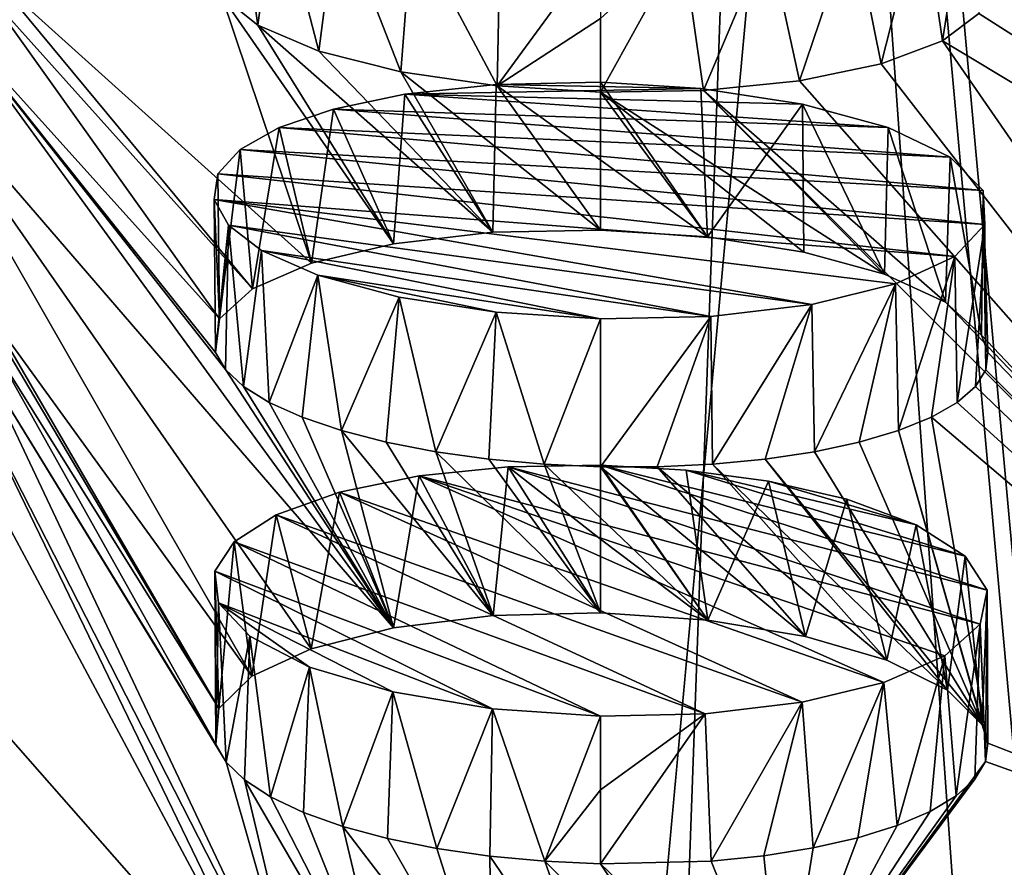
# Model space of a CAD drawing. Header units: millimetres. Extents: x -24 to 24, y 0 to 188.
# Tile 392 of 460: x 0.586 to 1.221, y 162.045 to 162.592. Entities that reach past the tile are written whole.
import ezdxf

# ---------------------------------------------------------------- set-up
doc = ezdxf.new("R2010")
doc.units = ezdxf.units.MM
doc.header["$LTSCALE"] = 58.620611
for name, color, linetype in [('169', 7, 'CONTINUOUS'), ('447', 7, 'CONTINUOUS'), ('463', 7, 'CONTINUOUS'), ('464', 7, 'CONTINUOUS'), ('492', 7, 'CONTINUOUS'), ('493', 7, 'CONTINUOUS'), ('494', 7, 'CONTINUOUS'), ('495', 7, 'CONTINUOUS'), ('496', 7, 'CONTINUOUS'), ('497', 7, 'CONTINUOUS'), ('75', 7, 'CONTINUOUS')]:
    doc.layers.add(name, color=color, linetype=linetype)

msp = doc.modelspace()

# ---------------------------------------------------------------- linework, layer by layer
at = {"layer": '169', "color": 7, "linetype": 'CONTINUOUS'}
for points in [[(0, 147.64197, 255.53095), (2.21484, 147.61118, 255.43329), (0, 178.70804, 246.0331), (0, 147.64197, 255.53095)], [(0, 178.70804, 246.0331), (2.21484, 147.61118, 255.43329), (2.23412, 178.67503, 245.93552), (0, 178.70804, 246.0331)]]:
    msp.add_3dface(points, dxfattribs=at)
at = {"layer": '447', "color": 7, "linetype": 'CONTINUOUS'}
for points in [[(1.16889, 162.65222, 186.64262), (1.30412, 162.70243, 186.82764), (2.56263, 162.09675, 185.1017), (1.16889, 162.65222, 186.64262)], [(1.1977, 162.63456, 186.58608), (1.16889, 162.65222, 186.64262), (2.09695, 162.02793, 184.82116), (1.1977, 162.63456, 186.58608)], [(2.09695, 162.02793, 184.82116), (1.16889, 162.65222, 186.64262), (2.56263, 162.09675, 185.1017), (2.09695, 162.02793, 184.82116)], [(1.21013, 162.61526, 186.52278), (1.1977, 162.63456, 186.58608), (2.09695, 162.02793, 184.82116), (1.21013, 162.61526, 186.52278)], [(0.56458, 162.60928, 186.45497), (0.56961, 162.61885, 186.48699), (0.73577, 162.41833, 185.84776), (0.56458, 162.60928, 186.45497)], [(0.56961, 162.61885, 186.48699), (0.71609, 162.60735, 186.45669), (0.77385, 162.43484, 185.90206), (0.56961, 162.61885, 186.48699)], [(0.73577, 162.41833, 185.84776), (0.56961, 162.61885, 186.48699), (0.77385, 162.43484, 185.90206), (0.73577, 162.41833, 185.84776)], [(1.20443, 162.59609, 186.45842), (1.21013, 162.61526, 186.52278), (2.09695, 162.02793, 184.82116), (1.20443, 162.59609, 186.45842)], [(0.54128, 162.59124, 186.39424), (0.56458, 162.60928, 186.45497), (0.71443, 162.39887, 185.78553), (0.54128, 162.59124, 186.39424)], [(0.71443, 162.39887, 185.78553), (0.56458, 162.60928, 186.45497), (0.73577, 162.41833, 185.84776), (0.71443, 162.39887, 185.78553)], [(0.71609, 162.60735, 186.45669), (0.73921, 162.58855, 186.3959), (0.82676, 162.44739, 185.94515), (0.71609, 162.60735, 186.45669)], [(0.77385, 162.43484, 185.90206), (0.71609, 162.60735, 186.45669), (0.82676, 162.44739, 185.94515), (0.77385, 162.43484, 185.90206)], [(1.18099, 162.57843, 186.39771), (1.20443, 162.59609, 186.45842), (2.09695, 162.02793, 184.82116), (1.18099, 162.57843, 186.39771)], [(0.50189, 162.57579, 186.34166), (0.54128, 162.59124, 186.39424), (0.82675, 162.19937, 185.18453), (0.50189, 162.57579, 186.34166)], [(0.71832, 162.36618, 185.68402), (0.54128, 162.59124, 186.39424), (0.71184, 162.37729, 185.71814), (0.71832, 162.36618, 185.68402)], [(0.54128, 162.59124, 186.39424), (0.71832, 162.36618, 185.68402), (0.82675, 162.19937, 185.18453), (0.54128, 162.59124, 186.39424)], [(0.71184, 162.37729, 185.71814), (0.54128, 162.59124, 186.39424), (0.71443, 162.39887, 185.78553), (0.71184, 162.37729, 185.71814)], [(0.73921, 162.58855, 186.3959), (0.77863, 162.57182, 186.34333), (0.89093, 162.45481, 185.97311), (0.73921, 162.58855, 186.3959)], [(0.82676, 162.44739, 185.94515), (0.73921, 162.58855, 186.3959), (0.89093, 162.45481, 185.97311), (0.82676, 162.44739, 185.94515)], [(0.56621, 162.40149, 185.78621), (0.50189, 162.57579, 186.34166), (0.73543, 162.16823, 185.08705), (0.56621, 162.40149, 185.78621)], [(0.73543, 162.16823, 185.08705), (0.50189, 162.57579, 186.34166), (0.77368, 162.18594, 185.14151), (0.73543, 162.16823, 185.08705)], [(0.77368, 162.18594, 185.14151), (0.50189, 162.57579, 186.34166), (0.82675, 162.19937, 185.18453), (0.77368, 162.18594, 185.14151)], [(1.14152, 162.56359, 186.3451), (1.18099, 162.57843, 186.39771), (1.59915, 161.97336, 184.59864), (1.14152, 162.56359, 186.3451)], [(1.59915, 161.97336, 184.59864), (1.18099, 162.57843, 186.39771), (2.09695, 162.02793, 184.82116), (1.59915, 161.97336, 184.59864)], [(0.77863, 162.57182, 186.34333), (0.83141, 162.55843, 186.30295), (0.89093, 162.45481, 185.97311), (0.77863, 162.57182, 186.34333)], [(1.08889, 162.55265, 186.3044), (1.14152, 162.56359, 186.3451), (1.59915, 161.97336, 184.59864), (1.08889, 162.55265, 186.3044)], [(0.83141, 162.55843, 186.30295), (0.89372, 162.54935, 186.27771), (0.96045, 162.45629, 185.98298), (0.83141, 162.55843, 186.30295)], [(0.83141, 162.55843, 186.30295), (0.96045, 162.45629, 185.98298), (0.89093, 162.45481, 185.97311), (0.83141, 162.55843, 186.30295)], [(0.89372, 162.54935, 186.27771), (0.96045, 162.54527, 186.26948), (1.0295, 162.4518, 185.9742), (0.89372, 162.54935, 186.27771)], [(0.96045, 162.45629, 185.98298), (0.89372, 162.54935, 186.27771), (1.0295, 162.4518, 185.9742), (0.96045, 162.45629, 185.98298)], [(1.02689, 162.54639, 186.27856), (1.08889, 162.55265, 186.3044), (1.59915, 161.97336, 184.59864), (1.02689, 162.54639, 186.27856)], [(0.96045, 162.54527, 186.26948), (1.02689, 162.54639, 186.27856), (1.14356, 162.42786, 185.90828), (0.96045, 162.54527, 186.26948)], [(1.0295, 162.4518, 185.9742), (0.96045, 162.54527, 186.26948), (1.0915, 162.44206, 185.94856), (1.0295, 162.4518, 185.9742)], [(1.0915, 162.44206, 185.94856), (0.96045, 162.54527, 186.26948), (1.14356, 162.42786, 185.90828), (1.0915, 162.44206, 185.94856)], [(1.02689, 162.54639, 186.27856), (1.59915, 161.97336, 184.59864), (1.18309, 162.40972, 185.85476), (1.02689, 162.54639, 186.27856)], [(1.14356, 162.42786, 185.90828), (1.02689, 162.54639, 186.27856), (1.18309, 162.40972, 185.85476), (1.14356, 162.42786, 185.90828)], [(1.18309, 162.40972, 185.85476), (1.59915, 161.97336, 184.59864), (1.20623, 162.38842, 185.79019), (1.18309, 162.40972, 185.85476)], [(0.57026, 162.39042, 185.75186), (0.56621, 162.40149, 185.78621), (0.71417, 162.14733, 185.02449), (0.57026, 162.39042, 185.75186)], [(0.71417, 162.14733, 185.02449), (0.56621, 162.40149, 185.78621), (0.73543, 162.16823, 185.08705), (0.71417, 162.14733, 185.02449)], [(0.56902, 162.37927, 185.71708), (0.57026, 162.39042, 185.75186), (0.71417, 162.14733, 185.02449), (0.56902, 162.37927, 185.71708)], [(1.20623, 162.38842, 185.79019), (1.59915, 161.97336, 184.59864), (1.21027, 162.37723, 185.75564), (1.20623, 162.38842, 185.79019)], [(0.56245, 162.36832, 185.68281), (0.56902, 162.37927, 185.71708), (0.71205, 162.12432, 184.95713), (0.56245, 162.36832, 185.68281)], [(0.71205, 162.12432, 184.95713), (0.56902, 162.37927, 185.71708), (0.71417, 162.14733, 185.02449), (0.71205, 162.12432, 184.95713)], [(1.21027, 162.37723, 185.75564), (1.59915, 161.97336, 184.59864), (1.20898, 162.3661, 185.72087), (1.21027, 162.37723, 185.75564)], [(0.56245, 162.36832, 185.68281), (0.77316, 161.92229, 184.3852), (0.55072, 162.35782, 185.64983), (0.56245, 162.36832, 185.68281)], [(0.77316, 161.92229, 184.3852), (0.56245, 162.36832, 185.68281), (0.71877, 162.11259, 184.92335), (0.77316, 161.92229, 184.3852)], [(0.71877, 162.11259, 184.92335), (0.56245, 162.36832, 185.68281), (0.71205, 162.12432, 184.95713), (0.71877, 162.11259, 184.92335)], [(0.71832, 162.36618, 185.68402), (0.73001, 162.3553, 185.65104), (0.82675, 162.19937, 185.18453), (0.71832, 162.36618, 185.68402)], [(1.20898, 162.3661, 185.72087), (1.59915, 161.97336, 184.59864), (1.20238, 162.35526, 185.68663), (1.20898, 162.3661, 185.72087)], [(0.55072, 162.35782, 185.64983), (0.76329, 161.91844, 184.37396), (0.53406, 162.348, 185.6188), (0.55072, 162.35782, 185.64983)], [(0.77316, 161.92229, 184.3852), (0.76329, 161.91844, 184.37396), (0.55072, 162.35782, 185.64983), (0.77316, 161.92229, 184.3852)], [(0.73001, 162.3553, 185.65104), (0.74664, 162.34497, 185.6201), (0.82675, 162.19937, 185.18453), (0.73001, 162.3553, 185.65104)], [(1.20238, 162.35526, 185.68663), (1.59915, 161.97336, 184.59864), (1.19062, 162.34495, 185.65364), (1.20238, 162.35526, 185.68663)], [(0.53406, 162.348, 185.6188), (0.76329, 161.91844, 184.37396), (0.57034, 162.13804, 184.99039), (0.53406, 162.348, 185.6188)], [(0.74664, 162.34497, 185.6201), (0.76786, 162.33538, 185.59184), (0.82675, 162.19937, 185.18453), (0.74664, 162.34497, 185.6201)], [(1.19062, 162.34495, 185.65364), (1.59915, 161.97336, 184.59864), (1.17395, 162.33539, 185.62258), (1.19062, 162.34495, 185.65364)], [(0.76786, 162.33538, 185.59184), (0.79319, 162.32674, 185.56687), (0.82675, 162.19937, 185.18453), (0.76786, 162.33538, 185.59184)], [(1.15272, 162.32677, 185.59414), (1.17395, 162.33539, 185.62258), (1.21034, 162.12485, 184.99425), (1.15272, 162.32677, 185.59414)], [(1.17395, 162.33539, 185.62258), (1.59915, 161.97336, 184.59864), (1.21034, 162.12485, 184.99425), (1.17395, 162.33539, 185.62258)], [(0.79319, 162.32674, 185.56687), (0.82213, 162.31925, 185.54571), (0.89117, 162.20733, 185.21239), (0.79319, 162.32674, 185.56687)], [(0.82675, 162.19937, 185.18453), (0.79319, 162.32674, 185.56687), (0.89117, 162.20733, 185.21239), (0.82675, 162.19937, 185.18453)], [(1.12739, 162.31929, 185.56892), (1.15272, 162.32677, 185.59414), (1.20662, 162.13667, 185.02851), (1.12739, 162.31929, 185.56892)], [(1.20662, 162.13667, 185.02851), (1.15272, 162.32677, 185.59414), (1.21034, 162.12485, 184.99425), (1.20662, 162.13667, 185.02851)], [(0.82213, 162.31925, 185.54571), (0.85403, 162.31305, 185.52882), (0.89117, 162.20733, 185.21239), (0.82213, 162.31925, 185.54571)], [(1.09849, 162.31309, 185.54745), (1.12739, 162.31929, 185.56892), (1.20662, 162.13667, 185.02851), (1.09849, 162.31309, 185.54745)], [(0.85403, 162.31305, 185.52882), (0.8882, 162.30828, 185.51657), (0.96045, 162.20898, 185.22214), (0.85403, 162.31305, 185.52882)], [(0.85403, 162.31305, 185.52882), (0.96045, 162.20898, 185.22214), (0.89117, 162.20733, 185.21239), (0.85403, 162.31305, 185.52882)], [(0.8882, 162.30828, 185.51657), (0.92395, 162.30505, 185.50921), (0.96045, 162.20898, 185.22214), (0.8882, 162.30828, 185.51657)], [(1.03254, 162.30509, 185.51752), (1.06664, 162.30833, 185.53019), (1.1842, 162.15918, 185.09264), (1.03254, 162.30509, 185.51752)], [(1.06664, 162.30833, 185.53019), (1.09849, 162.31309, 185.54745), (1.20662, 162.13667, 185.02851), (1.06664, 162.30833, 185.53019)], [(1.1842, 162.15918, 185.09264), (1.06664, 162.30833, 185.53019), (1.20662, 162.13667, 185.02851), (1.1842, 162.15918, 185.09264)], [(0.92395, 162.30505, 185.50921), (0.96045, 162.30343, 185.50691), (1.02971, 162.20428, 185.21336), (0.92395, 162.30505, 185.50921)], [(0.96045, 162.20898, 185.22214), (0.92395, 162.30505, 185.50921), (1.02971, 162.20428, 185.21336), (0.96045, 162.20898, 185.22214)], [(0.96045, 162.30343, 185.50691), (0.99689, 162.30344, 185.50971), (1.09264, 162.19381, 185.18728), (0.96045, 162.30343, 185.50691)], [(1.02971, 162.20428, 185.21336), (0.96045, 162.30343, 185.50691), (1.09264, 162.19381, 185.18728), (1.02971, 162.20428, 185.21336)], [(0.99689, 162.30344, 185.50971), (1.03254, 162.30509, 185.51752), (1.14506, 162.17852, 185.14637), (0.99689, 162.30344, 185.50971)], [(1.09264, 162.19381, 185.18728), (0.99689, 162.30344, 185.50971), (1.14506, 162.17852, 185.14637), (1.09264, 162.19381, 185.18728)], [(1.14506, 162.17852, 185.14637), (1.03254, 162.30509, 185.51752), (1.1842, 162.15918, 185.09264), (1.14506, 162.17852, 185.14637)], [(0.76329, 161.91844, 184.37396), (0.53977, 161.91037, 184.34116), (0.57034, 162.13804, 184.99039), (0.76329, 161.91844, 184.37396)], [(1.21034, 162.12485, 184.99425), (1.59915, 161.97336, 184.59864), (1.20876, 162.11311, 184.95983), (1.21034, 162.12485, 184.99425)], [(0.73064, 162.10116, 184.8908), (0.77316, 161.92229, 184.3852), (0.71877, 162.11259, 184.92335), (0.73064, 162.10116, 184.8908)], [(1.59915, 161.97336, 184.59864), (1.07785, 161.93444, 184.43917), (1.20876, 162.11311, 184.95983), (1.59915, 161.97336, 184.59864)], [(1.20876, 162.11311, 184.95983), (1.07785, 161.93444, 184.43917), (1.20193, 162.10168, 184.92596), (1.20876, 162.11311, 184.95983)], [(0.82613, 161.93661, 184.42813), (0.77316, 161.92229, 184.3852), (0.73064, 162.10116, 184.8908), (0.82613, 161.93661, 184.42813)], [(0.7474, 162.0903, 184.86027), (0.82613, 161.93661, 184.42813), (0.73064, 162.10116, 184.8908), (0.7474, 162.0903, 184.86027)], [(1.20193, 162.10168, 184.92596), (1.07785, 161.93444, 184.43917), (1.18997, 162.09081, 184.89336), (1.20193, 162.10168, 184.92596)], [(0.7687, 162.08024, 184.83241), (0.82613, 161.93661, 184.42813), (0.7474, 162.0903, 184.86027), (0.7687, 162.08024, 184.83241)], [(1.18997, 162.09081, 184.89336), (1.07785, 161.93444, 184.43917), (1.17316, 162.08073, 184.8627), (1.18997, 162.09081, 184.89336)], [(0.79406, 162.0712, 184.80781), (0.82613, 161.93661, 184.42813), (0.7687, 162.08024, 184.83241), (0.79406, 162.0712, 184.80781)], [(1.17316, 162.08073, 184.8627), (1.07785, 161.93444, 184.43917), (1.15184, 162.07165, 184.83465), (1.17316, 162.08073, 184.8627)], [(0.89036, 161.94516, 184.45598), (0.82613, 161.93661, 184.42813), (0.79406, 162.0712, 184.80781), (0.89036, 161.94516, 184.45598)], [(0.82297, 162.06336, 184.78698), (0.89036, 161.94516, 184.45598), (0.79406, 162.0712, 184.80781), (0.82297, 162.06336, 184.78698)], [(1.15184, 162.07165, 184.83465), (1.07785, 161.93444, 184.43917), (1.12647, 162.06376, 184.8098), (1.15184, 162.07165, 184.83465)], [(0.8548, 162.0569, 184.77038), (0.89036, 161.94516, 184.45598), (0.82297, 162.06336, 184.78698), (0.8548, 162.0569, 184.77038)], [(1.12647, 162.06376, 184.8098), (1.07785, 161.93444, 184.43917), (1.09758, 162.05723, 184.78867), (1.12647, 162.06376, 184.8098)], [(0.88888, 162.05195, 184.75835), (0.89036, 161.94516, 184.45598), (0.8548, 162.0569, 184.77038), (0.88888, 162.05195, 184.75835)], [(1.09758, 162.05723, 184.78867), (1.07785, 161.93444, 184.43917), (1.06579, 162.0522, 184.77171), (1.09758, 162.05723, 184.78867)], [(0.96045, 161.94705, 184.4659), (0.89036, 161.94516, 184.45598), (0.88888, 162.05195, 184.75835), (0.96045, 161.94705, 184.4659)], [(0.92443, 162.04862, 184.75117), (0.96045, 161.94705, 184.4659), (0.88888, 162.05195, 184.75835), (0.92443, 162.04862, 184.75117)], [(1.0304, 161.94209, 184.45699), (0.96045, 161.94705, 184.4659), (0.92443, 162.04862, 184.75117), (1.0304, 161.94209, 184.45699)], [(0.96045, 162.04698, 184.74895), (1.0304, 161.94209, 184.45699), (0.92443, 162.04862, 184.75117), (0.96045, 162.04698, 184.74895)], [(1.03175, 162.04877, 184.75927), (1.07785, 161.93444, 184.43917), (0.96045, 162.04698, 184.74895), (1.03175, 162.04877, 184.75927)], [(1.07785, 161.93444, 184.43917), (1.0304, 161.94209, 184.45699), (0.96045, 162.04698, 184.74895), (1.07785, 161.93444, 184.43917)], [(1.06579, 162.0522, 184.77171), (1.07785, 161.93444, 184.43917), (1.03175, 162.04877, 184.75927), (1.06579, 162.0522, 184.77171)]]:
    msp.add_3dface(points, dxfattribs=at)
at = {"layer": '463', "color": 7, "linetype": 'CONTINUOUS'}
for points in [[(0.83401, 162.54397, 185.91933), (0.89309, 162.55034, 185.94363), (1.0252, 162.54766, 185.94523), (0.83401, 162.54397, 185.91933)], [(0.89309, 162.55034, 185.94363), (0.96047, 162.55169, 185.9529), (1.0252, 162.54766, 185.94523), (0.89309, 162.55034, 185.94363)], [(0.78811, 162.53441, 185.88609), (0.83401, 162.54397, 185.91933), (1.14602, 162.5224, 185.87567), (0.78811, 162.53441, 185.88609)], [(1.09075, 162.53762, 185.91893), (0.83401, 162.54397, 185.91933), (1.0252, 162.54766, 185.94523), (1.09075, 162.53762, 185.91893)], [(1.14602, 162.5224, 185.87567), (0.83401, 162.54397, 185.91933), (1.09075, 162.53762, 185.91893), (1.14602, 162.5224, 185.87567)], [(0.75299, 162.52246, 185.84623), (0.78811, 162.53441, 185.88609), (1.18599, 162.50328, 185.81915), (0.75299, 162.52246, 185.84623)], [(1.18599, 162.50328, 185.81915), (0.78811, 162.53441, 185.88609), (1.14602, 162.5224, 185.87567), (1.18599, 162.50328, 185.81915)], [(0.72778, 162.50833, 185.8003), (0.75299, 162.52246, 185.84623), (1.20735, 162.48186, 185.75405), (0.72778, 162.50833, 185.8003)], [(1.20735, 162.48186, 185.75405), (0.75299, 162.52246, 185.84623), (1.18599, 162.50328, 185.81915), (1.20735, 162.48186, 185.75405)], [(0.71346, 162.49248, 185.74986), (0.72778, 162.50833, 185.8003), (1.20836, 162.4599, 185.68572), (0.71346, 162.49248, 185.74986)], [(1.20836, 162.4599, 185.68572), (0.72778, 162.50833, 185.8003), (1.20735, 162.48186, 185.75405), (1.20836, 162.4599, 185.68572)], [(0.71097, 162.47589, 185.69801), (0.71346, 162.49248, 185.74986), (1.18893, 162.4392, 185.6198), (0.71097, 162.47589, 185.69801)], [(1.18893, 162.4392, 185.6198), (0.71346, 162.49248, 185.74986), (1.20836, 162.4599, 185.68572), (1.18893, 162.4392, 185.6198)], [(0.72025, 162.45938, 185.64727), (0.71097, 162.47589, 185.69801), (1.09671, 162.40818, 185.51623), (0.72025, 162.45938, 185.64727)], [(1.09671, 162.40818, 185.51623), (0.71097, 162.47589, 185.69801), (1.15066, 162.42147, 185.5617), (1.09671, 162.40818, 185.51623)], [(1.15066, 162.42147, 185.5617), (0.71097, 162.47589, 185.69801), (1.18893, 162.4392, 185.6198), (1.15066, 162.42147, 185.5617)], [(0.74163, 162.44312, 185.59827), (0.72025, 162.45938, 185.64727), (1.03153, 162.40042, 185.48714), (0.74163, 162.44312, 185.59827)], [(1.03153, 162.40042, 185.48714), (0.72025, 162.45938, 185.64727), (1.09671, 162.40818, 185.51623), (1.03153, 162.40042, 185.48714)], [(0.77797, 162.42704, 185.55092), (0.74163, 162.44312, 185.59827), (0.96047, 162.39883, 185.47683), (0.77797, 162.42704, 185.55092)], [(0.96047, 162.39883, 185.47683), (0.74163, 162.44312, 185.59827), (1.03153, 162.40042, 185.48714), (0.96047, 162.39883, 185.47683)], [(0.83053, 162.41283, 185.51061), (0.77797, 162.42704, 185.55092), (0.89297, 162.40316, 185.4852), (0.83053, 162.41283, 185.51061)], [(0.89297, 162.40316, 185.4852), (0.77797, 162.42704, 185.55092), (0.96047, 162.39883, 185.47683), (0.89297, 162.40316, 185.4852)]]:
    msp.add_3dface(points, dxfattribs=at)
at = {"layer": '464', "color": 7, "linetype": 'CONTINUOUS'}
for points in [[(0.84334, 162.29753, 185.16366), (0.90085, 162.30336, 185.18481), (1.20533, 162.20169, 184.90946), (0.84334, 162.29753, 185.16366)], [(0.90085, 162.30336, 185.18481), (0.96047, 162.30439, 185.19205), (1.20984, 162.22365, 184.97394), (0.90085, 162.30336, 185.18481)], [(1.20533, 162.20169, 184.90946), (0.90085, 162.30336, 185.18481), (1.20984, 162.22365, 184.97394), (1.20533, 162.20169, 184.90946)], [(1.20984, 162.22365, 184.97394), (0.96047, 162.30439, 185.19205), (1.19576, 162.2456, 185.03705), (1.20984, 162.22365, 184.97394)], [(1.19576, 162.2456, 185.03705), (0.96047, 162.30439, 185.19205), (1.01572, 162.30117, 185.18658), (1.19576, 162.2456, 185.03705)], [(1.16416, 162.26588, 185.09405), (1.19576, 162.2456, 185.03705), (1.01572, 162.30117, 185.18658), (1.16416, 162.26588, 185.09405)], [(1.06884, 162.294, 185.16942), (1.16416, 162.26588, 185.09405), (1.01572, 162.30117, 185.18658), (1.06884, 162.294, 185.16942)], [(0.79192, 162.28692, 185.12903), (0.84334, 162.29753, 185.16366), (1.14331, 162.16415, 184.79536), (0.79192, 162.28692, 185.12903)], [(1.14331, 162.16415, 184.79536), (0.84334, 162.29753, 185.16366), (1.18259, 162.18136, 184.84842), (1.14331, 162.16415, 184.79536)], [(1.18259, 162.18136, 184.84842), (0.84334, 162.29753, 185.16366), (1.20533, 162.20169, 184.90946), (1.18259, 162.18136, 184.84842)], [(1.11934, 162.28244, 185.13924), (1.16416, 162.26588, 185.09405), (1.06884, 162.294, 185.16942), (1.11934, 162.28244, 185.13924)], [(0.7511, 162.27227, 185.0833), (0.79192, 162.28692, 185.12903), (1.09041, 162.15136, 184.75423), (0.7511, 162.27227, 185.0833)], [(1.09041, 162.15136, 184.75423), (0.79192, 162.28692, 185.12903), (1.14331, 162.16415, 184.79536), (1.09041, 162.15136, 184.75423)], [(0.72403, 162.25491, 185.03066), (0.7511, 162.27227, 185.0833), (1.02782, 162.14394, 184.72807), (0.72403, 162.25491, 185.03066)], [(1.02782, 162.14394, 184.72807), (0.7511, 162.27227, 185.0833), (1.09041, 162.15136, 184.75423), (1.02782, 162.14394, 184.72807)], [(0.71141, 162.23589, 184.97419), (0.72403, 162.25491, 185.03066), (0.96047, 162.14243, 184.71885), (0.71141, 162.23589, 184.97419)], [(0.96047, 162.14243, 184.71885), (0.72403, 162.25491, 185.03066), (1.02782, 162.14394, 184.72807), (0.96047, 162.14243, 184.71885)], [(0.71386, 162.21555, 184.91493), (0.71141, 162.23589, 184.97419), (0.89069, 162.14718, 184.72777), (0.71386, 162.21555, 184.91493)], [(0.89069, 162.14718, 184.72777), (0.71141, 162.23589, 184.97419), (0.96047, 162.14243, 184.71885), (0.89069, 162.14718, 184.72777)], [(0.73397, 162.19411, 184.85374), (0.71386, 162.21555, 184.91493), (0.77265, 162.17409, 184.798), (0.73397, 162.19411, 184.85374)], [(0.77265, 162.17409, 184.798), (0.71386, 162.21555, 184.91493), (0.8263, 162.15803, 184.75488), (0.77265, 162.17409, 184.798)], [(0.8263, 162.15803, 184.75488), (0.71386, 162.21555, 184.91493), (0.89069, 162.14718, 184.72777), (0.8263, 162.15803, 184.75488)]]:
    msp.add_3dface(points, dxfattribs=at)
at = {"layer": '492', "color": 7, "linetype": 'CONTINUOUS'}
for points in [[(0.73921, 162.58855, 186.3959), (0.71609, 162.60735, 186.45669), (0.72419, 162.69426, 186.39898), (0.73921, 162.58855, 186.3959)], [(0.73921, 162.58855, 186.3959), (0.72419, 162.69426, 186.39898), (0.75108, 162.67788, 186.34658), (0.73921, 162.58855, 186.3959)], [(0.77863, 162.57182, 186.34333), (0.73921, 162.58855, 186.3959), (0.75108, 162.67788, 186.34658), (0.77863, 162.57182, 186.34333)], [(0.77863, 162.57182, 186.34333), (0.75108, 162.67788, 186.34658), (0.79034, 162.66362, 186.30222), (0.77863, 162.57182, 186.34333)], [(0.83141, 162.55843, 186.30295), (0.77863, 162.57182, 186.34333), (0.79034, 162.66362, 186.30222), (0.83141, 162.55843, 186.30295)], [(0.83141, 162.55843, 186.30295), (0.79034, 162.66362, 186.30222), (0.83893, 162.65241, 186.26876), (0.83141, 162.55843, 186.30295)], [(0.89372, 162.54935, 186.27771), (0.83141, 162.55843, 186.30295), (0.83893, 162.65241, 186.26876), (0.89372, 162.54935, 186.27771)], [(0.89372, 162.54935, 186.27771), (0.83893, 162.65241, 186.26876), (0.89557, 162.64456, 186.24716), (0.89372, 162.54935, 186.27771)], [(0.89372, 162.54935, 186.27771), (0.89557, 162.64456, 186.24716), (0.96047, 162.64067, 186.2394), (0.89372, 162.54935, 186.27771)], [(0.89372, 162.54935, 186.27771), (0.96047, 162.64067, 186.2394), (0.96046, 162.59297, 186.25444), (0.89372, 162.54935, 186.27771)], [(0.96045, 162.54527, 186.26948), (0.89372, 162.54935, 186.27771), (0.96046, 162.59297, 186.25444), (0.96045, 162.54527, 186.26948)]]:
    msp.add_3dface(points, dxfattribs=at)
at = {"layer": '493', "color": 7, "linetype": 'CONTINUOUS'}
for points in [[(1.18099, 162.57843, 186.39771), (1.16795, 162.66789, 186.34672), (1.19767, 162.68463, 186.40488), (1.18099, 162.57843, 186.39771)], [(1.20443, 162.59609, 186.45842), (1.18099, 162.57843, 186.39771), (1.19767, 162.68463, 186.40488), (1.20443, 162.59609, 186.45842)], [(1.14152, 162.56359, 186.3451), (1.12314, 162.65439, 186.29817), (1.16795, 162.66789, 186.34672), (1.14152, 162.56359, 186.3451)], [(1.18099, 162.57843, 186.39771), (1.14152, 162.56359, 186.3451), (1.16795, 162.66789, 186.34672), (1.18099, 162.57843, 186.39771)], [(1.08889, 162.55265, 186.3044), (1.0686, 162.64537, 186.26372), (1.12314, 162.65439, 186.29817), (1.08889, 162.55265, 186.3044)], [(1.14152, 162.56359, 186.3451), (1.08889, 162.55265, 186.3044), (1.12314, 162.65439, 186.29817), (1.14152, 162.56359, 186.3451)], [(1.02689, 162.54639, 186.27856), (1.01327, 162.64113, 186.24517), (1.0686, 162.64537, 186.26372), (1.02689, 162.54639, 186.27856)], [(1.08889, 162.55265, 186.3044), (1.02689, 162.54639, 186.27856), (1.0686, 162.64537, 186.26372), (1.08889, 162.55265, 186.3044)], [(1.02689, 162.54639, 186.27856), (0.96045, 162.54527, 186.26948), (1.01327, 162.64113, 186.24517), (1.02689, 162.54639, 186.27856)], [(1.01327, 162.64113, 186.24517), (0.96045, 162.54527, 186.26948), (0.96046, 162.59297, 186.25444), (1.01327, 162.64113, 186.24517)]]:
    msp.add_3dface(points, dxfattribs=at)
at = {"layer": '494', "color": 7, "linetype": 'CONTINUOUS'}
for points in [[(0.89093, 162.45481, 185.97311), (0.89309, 162.55034, 185.94363), (0.83401, 162.54397, 185.91933), (0.89093, 162.45481, 185.97311)], [(0.89093, 162.45481, 185.97311), (0.96045, 162.45629, 185.98298), (0.89309, 162.55034, 185.94363), (0.89093, 162.45481, 185.97311)], [(0.96045, 162.45629, 185.98298), (0.96047, 162.55169, 185.9529), (0.89309, 162.55034, 185.94363), (0.96045, 162.45629, 185.98298)], [(0.82676, 162.44739, 185.94515), (0.83401, 162.54397, 185.91933), (0.78811, 162.53441, 185.88609), (0.82676, 162.44739, 185.94515)], [(0.82676, 162.44739, 185.94515), (0.89093, 162.45481, 185.97311), (0.83401, 162.54397, 185.91933), (0.82676, 162.44739, 185.94515)], [(0.77385, 162.43484, 185.90206), (0.78811, 162.53441, 185.88609), (0.75299, 162.52246, 185.84623), (0.77385, 162.43484, 185.90206)], [(0.77385, 162.43484, 185.90206), (0.82676, 162.44739, 185.94515), (0.78811, 162.53441, 185.88609), (0.77385, 162.43484, 185.90206)], [(0.73577, 162.41833, 185.84776), (0.75299, 162.52246, 185.84623), (0.72778, 162.50833, 185.8003), (0.73577, 162.41833, 185.84776)], [(0.73577, 162.41833, 185.84776), (0.77385, 162.43484, 185.90206), (0.75299, 162.52246, 185.84623), (0.73577, 162.41833, 185.84776)], [(0.71443, 162.39887, 185.78553), (0.72778, 162.50833, 185.8003), (0.71346, 162.49248, 185.74986), (0.71443, 162.39887, 185.78553)], [(0.71443, 162.39887, 185.78553), (0.73577, 162.41833, 185.84776), (0.72778, 162.50833, 185.8003), (0.71443, 162.39887, 185.78553)], [(0.71443, 162.39887, 185.78553), (0.71346, 162.49248, 185.74986), (0.71097, 162.47589, 185.69801), (0.71443, 162.39887, 185.78553)], [(0.71184, 162.37729, 185.71814), (0.71443, 162.39887, 185.78553), (0.71097, 162.47589, 185.69801), (0.71184, 162.37729, 185.71814)], [(0.71184, 162.37729, 185.71814), (0.71097, 162.47589, 185.69801), (0.72025, 162.45938, 185.64727), (0.71184, 162.37729, 185.71814)], [(0.71832, 162.36618, 185.68402), (0.71184, 162.37729, 185.71814), (0.72025, 162.45938, 185.64727), (0.71832, 162.36618, 185.68402)], [(0.73001, 162.3553, 185.65104), (0.71832, 162.36618, 185.68402), (0.72025, 162.45938, 185.64727), (0.73001, 162.3553, 185.65104)], [(0.73001, 162.3553, 185.65104), (0.72025, 162.45938, 185.64727), (0.74163, 162.44312, 185.59827), (0.73001, 162.3553, 185.65104)], [(0.74664, 162.34497, 185.6201), (0.73001, 162.3553, 185.65104), (0.74163, 162.44312, 185.59827), (0.74664, 162.34497, 185.6201)], [(0.74664, 162.34497, 185.6201), (0.74163, 162.44312, 185.59827), (0.77797, 162.42704, 185.55092), (0.74664, 162.34497, 185.6201)], [(0.76786, 162.33538, 185.59184), (0.74664, 162.34497, 185.6201), (0.77797, 162.42704, 185.55092), (0.76786, 162.33538, 185.59184)], [(0.79319, 162.32674, 185.56687), (0.76786, 162.33538, 185.59184), (0.77797, 162.42704, 185.55092), (0.79319, 162.32674, 185.56687)], [(0.79319, 162.32674, 185.56687), (0.77797, 162.42704, 185.55092), (0.83053, 162.41283, 185.51061), (0.79319, 162.32674, 185.56687)], [(0.82213, 162.31925, 185.54571), (0.79319, 162.32674, 185.56687), (0.83053, 162.41283, 185.51061), (0.82213, 162.31925, 185.54571)], [(0.85403, 162.31305, 185.52882), (0.82213, 162.31925, 185.54571), (0.83053, 162.41283, 185.51061), (0.85403, 162.31305, 185.52882)], [(0.85403, 162.31305, 185.52882), (0.83053, 162.41283, 185.51061), (0.89297, 162.40316, 185.4852), (0.85403, 162.31305, 185.52882)], [(0.8882, 162.30828, 185.51657), (0.85403, 162.31305, 185.52882), (0.89297, 162.40316, 185.4852), (0.8882, 162.30828, 185.51657)], [(0.92395, 162.30505, 185.50921), (0.8882, 162.30828, 185.51657), (0.89297, 162.40316, 185.4852), (0.92395, 162.30505, 185.50921)], [(0.92395, 162.30505, 185.50921), (0.89297, 162.40316, 185.4852), (0.96047, 162.39883, 185.47683), (0.92395, 162.30505, 185.50921)], [(0.96045, 162.30343, 185.50691), (0.92395, 162.30505, 185.50921), (0.96047, 162.39883, 185.47683), (0.96045, 162.30343, 185.50691)]]:
    msp.add_3dface(points, dxfattribs=at)
at = {"layer": '495', "color": 7, "linetype": 'CONTINUOUS'}
for points in [[(0.96045, 162.45629, 185.98298), (1.0295, 162.4518, 185.9742), (0.96047, 162.55169, 185.9529), (0.96045, 162.45629, 185.98298)], [(0.96047, 162.55169, 185.9529), (1.0295, 162.4518, 185.9742), (1.0252, 162.54766, 185.94523), (0.96047, 162.55169, 185.9529)], [(1.0295, 162.4518, 185.9742), (1.09075, 162.53762, 185.91893), (1.0252, 162.54766, 185.94523), (1.0295, 162.4518, 185.9742)], [(1.0295, 162.4518, 185.9742), (1.0915, 162.44206, 185.94856), (1.09075, 162.53762, 185.91893), (1.0295, 162.4518, 185.9742)], [(1.0915, 162.44206, 185.94856), (1.14356, 162.42786, 185.90828), (1.09075, 162.53762, 185.91893), (1.0915, 162.44206, 185.94856)], [(1.14356, 162.42786, 185.90828), (1.14602, 162.5224, 185.87567), (1.09075, 162.53762, 185.91893), (1.14356, 162.42786, 185.90828)], [(1.14356, 162.42786, 185.90828), (1.18309, 162.40972, 185.85476), (1.14602, 162.5224, 185.87567), (1.14356, 162.42786, 185.90828)], [(1.18309, 162.40972, 185.85476), (1.18599, 162.50328, 185.81915), (1.14602, 162.5224, 185.87567), (1.18309, 162.40972, 185.85476)], [(1.18309, 162.40972, 185.85476), (1.20623, 162.38842, 185.79019), (1.18599, 162.50328, 185.81915), (1.18309, 162.40972, 185.85476)], [(1.20623, 162.38842, 185.79019), (1.20735, 162.48186, 185.75405), (1.18599, 162.50328, 185.81915), (1.20623, 162.38842, 185.79019)], [(1.20623, 162.38842, 185.79019), (1.21027, 162.37723, 185.75564), (1.20735, 162.48186, 185.75405), (1.20623, 162.38842, 185.79019)], [(1.21027, 162.37723, 185.75564), (1.20898, 162.3661, 185.72087), (1.20735, 162.48186, 185.75405), (1.21027, 162.37723, 185.75564)], [(1.20898, 162.3661, 185.72087), (1.20836, 162.4599, 185.68572), (1.20735, 162.48186, 185.75405), (1.20898, 162.3661, 185.72087)], [(1.19062, 162.34495, 185.65364), (1.18893, 162.4392, 185.6198), (1.20836, 162.4599, 185.68572), (1.19062, 162.34495, 185.65364)], [(1.20238, 162.35526, 185.68663), (1.19062, 162.34495, 185.65364), (1.20836, 162.4599, 185.68572), (1.20238, 162.35526, 185.68663)], [(1.20898, 162.3661, 185.72087), (1.20238, 162.35526, 185.68663), (1.20836, 162.4599, 185.68572), (1.20898, 162.3661, 185.72087)], [(1.15272, 162.32677, 185.59414), (1.15066, 162.42147, 185.5617), (1.18893, 162.4392, 185.6198), (1.15272, 162.32677, 185.59414)], [(1.17395, 162.33539, 185.62258), (1.15272, 162.32677, 185.59414), (1.18893, 162.4392, 185.6198), (1.17395, 162.33539, 185.62258)], [(1.19062, 162.34495, 185.65364), (1.17395, 162.33539, 185.62258), (1.18893, 162.4392, 185.6198), (1.19062, 162.34495, 185.65364)], [(1.09849, 162.31309, 185.54745), (1.09671, 162.40818, 185.51623), (1.15066, 162.42147, 185.5617), (1.09849, 162.31309, 185.54745)], [(1.12739, 162.31929, 185.56892), (1.09849, 162.31309, 185.54745), (1.15066, 162.42147, 185.5617), (1.12739, 162.31929, 185.56892)], [(1.15272, 162.32677, 185.59414), (1.12739, 162.31929, 185.56892), (1.15066, 162.42147, 185.5617), (1.15272, 162.32677, 185.59414)], [(1.03254, 162.30509, 185.51752), (1.03153, 162.40042, 185.48714), (1.09671, 162.40818, 185.51623), (1.03254, 162.30509, 185.51752)], [(1.06664, 162.30833, 185.53019), (1.03254, 162.30509, 185.51752), (1.09671, 162.40818, 185.51623), (1.06664, 162.30833, 185.53019)], [(1.09849, 162.31309, 185.54745), (1.06664, 162.30833, 185.53019), (1.09671, 162.40818, 185.51623), (1.09849, 162.31309, 185.54745)], [(0.99689, 162.30344, 185.50971), (0.96045, 162.30343, 185.50691), (1.03153, 162.40042, 185.48714), (0.99689, 162.30344, 185.50971)], [(0.96045, 162.30343, 185.50691), (0.96047, 162.39883, 185.47683), (1.03153, 162.40042, 185.48714), (0.96045, 162.30343, 185.50691)], [(1.03254, 162.30509, 185.51752), (0.99689, 162.30344, 185.50971), (1.03153, 162.40042, 185.48714), (1.03254, 162.30509, 185.51752)]]:
    msp.add_3dface(points, dxfattribs=at)
at = {"layer": '496', "color": 7, "linetype": 'CONTINUOUS'}
for points in [[(0.89117, 162.20733, 185.21239), (0.90085, 162.30336, 185.18481), (0.84334, 162.29753, 185.16366), (0.89117, 162.20733, 185.21239)], [(0.89117, 162.20733, 185.21239), (0.96045, 162.20898, 185.22214), (0.90085, 162.30336, 185.18481), (0.89117, 162.20733, 185.21239)], [(0.96047, 162.30439, 185.19205), (0.90085, 162.30336, 185.18481), (0.96046, 162.25672, 185.20708), (0.96047, 162.30439, 185.19205)], [(0.90085, 162.30336, 185.18481), (0.96045, 162.20898, 185.22214), (0.96046, 162.25672, 185.20708), (0.90085, 162.30336, 185.18481)], [(0.82675, 162.19937, 185.18453), (0.84334, 162.29753, 185.16366), (0.79192, 162.28692, 185.12903), (0.82675, 162.19937, 185.18453)], [(0.82675, 162.19937, 185.18453), (0.89117, 162.20733, 185.21239), (0.84334, 162.29753, 185.16366), (0.82675, 162.19937, 185.18453)], [(0.77368, 162.18594, 185.14151), (0.79192, 162.28692, 185.12903), (0.7511, 162.27227, 185.0833), (0.77368, 162.18594, 185.14151)], [(0.77368, 162.18594, 185.14151), (0.82675, 162.19937, 185.18453), (0.79192, 162.28692, 185.12903), (0.77368, 162.18594, 185.14151)], [(0.73543, 162.16823, 185.08705), (0.7511, 162.27227, 185.0833), (0.72403, 162.25491, 185.03066), (0.73543, 162.16823, 185.08705)], [(0.73543, 162.16823, 185.08705), (0.77368, 162.18594, 185.14151), (0.7511, 162.27227, 185.0833), (0.73543, 162.16823, 185.08705)], [(0.71417, 162.14733, 185.02449), (0.72403, 162.25491, 185.03066), (0.71141, 162.23589, 184.97419), (0.71417, 162.14733, 185.02449)], [(0.71417, 162.14733, 185.02449), (0.73543, 162.16823, 185.08705), (0.72403, 162.25491, 185.03066), (0.71417, 162.14733, 185.02449)], [(0.71205, 162.12432, 184.95713), (0.71417, 162.14733, 185.02449), (0.71141, 162.23589, 184.97419), (0.71205, 162.12432, 184.95713)], [(0.71205, 162.12432, 184.95713), (0.71141, 162.23589, 184.97419), (0.71386, 162.21555, 184.91493), (0.71205, 162.12432, 184.95713)], [(0.71877, 162.11259, 184.92335), (0.71205, 162.12432, 184.95713), (0.71386, 162.21555, 184.91493), (0.71877, 162.11259, 184.92335)], [(0.71877, 162.11259, 184.92335), (0.71386, 162.21555, 184.91493), (0.73397, 162.19411, 184.85374), (0.71877, 162.11259, 184.92335)], [(0.73064, 162.10116, 184.8908), (0.71877, 162.11259, 184.92335), (0.73397, 162.19411, 184.85374), (0.73064, 162.10116, 184.8908)], [(0.7474, 162.0903, 184.86027), (0.73064, 162.10116, 184.8908), (0.73397, 162.19411, 184.85374), (0.7474, 162.0903, 184.86027)], [(0.7474, 162.0903, 184.86027), (0.73397, 162.19411, 184.85374), (0.77265, 162.17409, 184.798), (0.7474, 162.0903, 184.86027)], [(0.7687, 162.08024, 184.83241), (0.7474, 162.0903, 184.86027), (0.77265, 162.17409, 184.798), (0.7687, 162.08024, 184.83241)], [(0.79406, 162.0712, 184.80781), (0.7687, 162.08024, 184.83241), (0.77265, 162.17409, 184.798), (0.79406, 162.0712, 184.80781)], [(0.79406, 162.0712, 184.80781), (0.77265, 162.17409, 184.798), (0.8263, 162.15803, 184.75488), (0.79406, 162.0712, 184.80781)], [(0.82297, 162.06336, 184.78698), (0.79406, 162.0712, 184.80781), (0.8263, 162.15803, 184.75488), (0.82297, 162.06336, 184.78698)], [(0.8548, 162.0569, 184.77038), (0.82297, 162.06336, 184.78698), (0.8263, 162.15803, 184.75488), (0.8548, 162.0569, 184.77038)], [(0.8548, 162.0569, 184.77038), (0.8263, 162.15803, 184.75488), (0.89069, 162.14718, 184.72777), (0.8548, 162.0569, 184.77038)], [(0.88888, 162.05195, 184.75835), (0.8548, 162.0569, 184.77038), (0.89069, 162.14718, 184.72777), (0.88888, 162.05195, 184.75835)], [(0.92443, 162.04862, 184.75117), (0.88888, 162.05195, 184.75835), (0.89069, 162.14718, 184.72777), (0.92443, 162.04862, 184.75117)], [(0.92443, 162.04862, 184.75117), (0.89069, 162.14718, 184.72777), (0.96047, 162.14243, 184.71885), (0.92443, 162.04862, 184.75117)], [(0.92443, 162.04862, 184.75117), (0.96047, 162.14243, 184.71885), (0.96046, 162.09474, 184.73389), (0.92443, 162.04862, 184.75117)], [(0.96045, 162.04698, 184.74895), (0.92443, 162.04862, 184.75117), (0.96046, 162.09474, 184.73389), (0.96045, 162.04698, 184.74895)]]:
    msp.add_3dface(points, dxfattribs=at)
at = {"layer": '497', "color": 7, "linetype": 'CONTINUOUS'}
for points in [[(1.02971, 162.20428, 185.21336), (0.96047, 162.30439, 185.19205), (0.96046, 162.25672, 185.20708), (1.02971, 162.20428, 185.21336)], [(0.96047, 162.30439, 185.19205), (1.02971, 162.20428, 185.21336), (1.01572, 162.30117, 185.18658), (0.96047, 162.30439, 185.19205)], [(1.02971, 162.20428, 185.21336), (1.06884, 162.294, 185.16942), (1.01572, 162.30117, 185.18658), (1.02971, 162.20428, 185.21336)], [(1.02971, 162.20428, 185.21336), (1.09264, 162.19381, 185.18728), (1.06884, 162.294, 185.16942), (1.02971, 162.20428, 185.21336)], [(1.09264, 162.19381, 185.18728), (1.11934, 162.28244, 185.13924), (1.06884, 162.294, 185.16942), (1.09264, 162.19381, 185.18728)], [(1.09264, 162.19381, 185.18728), (1.14506, 162.17852, 185.14637), (1.11934, 162.28244, 185.13924), (1.09264, 162.19381, 185.18728)], [(1.14506, 162.17852, 185.14637), (1.16416, 162.26588, 185.09405), (1.11934, 162.28244, 185.13924), (1.14506, 162.17852, 185.14637)], [(1.14506, 162.17852, 185.14637), (1.1842, 162.15918, 185.09264), (1.16416, 162.26588, 185.09405), (1.14506, 162.17852, 185.14637)], [(1.1842, 162.15918, 185.09264), (1.19576, 162.2456, 185.03705), (1.16416, 162.26588, 185.09405), (1.1842, 162.15918, 185.09264)], [(0.96045, 162.20898, 185.22214), (1.02971, 162.20428, 185.21336), (0.96046, 162.25672, 185.20708), (0.96045, 162.20898, 185.22214)], [(1.1842, 162.15918, 185.09264), (1.20662, 162.13667, 185.02851), (1.19576, 162.2456, 185.03705), (1.1842, 162.15918, 185.09264)], [(1.20662, 162.13667, 185.02851), (1.20984, 162.22365, 184.97394), (1.19576, 162.2456, 185.03705), (1.20662, 162.13667, 185.02851)], [(1.20876, 162.11311, 184.95983), (1.20533, 162.20169, 184.90946), (1.20984, 162.22365, 184.97394), (1.20876, 162.11311, 184.95983)], [(1.20662, 162.13667, 185.02851), (1.21034, 162.12485, 184.99425), (1.20984, 162.22365, 184.97394), (1.20662, 162.13667, 185.02851)], [(1.21034, 162.12485, 184.99425), (1.20876, 162.11311, 184.95983), (1.20984, 162.22365, 184.97394), (1.21034, 162.12485, 184.99425)], [(1.18997, 162.09081, 184.89336), (1.18259, 162.18136, 184.84842), (1.20533, 162.20169, 184.90946), (1.18997, 162.09081, 184.89336)], [(1.20193, 162.10168, 184.92596), (1.18997, 162.09081, 184.89336), (1.20533, 162.20169, 184.90946), (1.20193, 162.10168, 184.92596)], [(1.20876, 162.11311, 184.95983), (1.20193, 162.10168, 184.92596), (1.20533, 162.20169, 184.90946), (1.20876, 162.11311, 184.95983)], [(1.15184, 162.07165, 184.83465), (1.14331, 162.16415, 184.79536), (1.18259, 162.18136, 184.84842), (1.15184, 162.07165, 184.83465)], [(1.17316, 162.08073, 184.8627), (1.15184, 162.07165, 184.83465), (1.18259, 162.18136, 184.84842), (1.17316, 162.08073, 184.8627)], [(1.18997, 162.09081, 184.89336), (1.17316, 162.08073, 184.8627), (1.18259, 162.18136, 184.84842), (1.18997, 162.09081, 184.89336)], [(1.09758, 162.05723, 184.78867), (1.09041, 162.15136, 184.75423), (1.14331, 162.16415, 184.79536), (1.09758, 162.05723, 184.78867)], [(1.12647, 162.06376, 184.8098), (1.09758, 162.05723, 184.78867), (1.14331, 162.16415, 184.79536), (1.12647, 162.06376, 184.8098)], [(1.15184, 162.07165, 184.83465), (1.12647, 162.06376, 184.8098), (1.14331, 162.16415, 184.79536), (1.15184, 162.07165, 184.83465)], [(1.03175, 162.04877, 184.75927), (1.02782, 162.14394, 184.72807), (1.09041, 162.15136, 184.75423), (1.03175, 162.04877, 184.75927)], [(1.06579, 162.0522, 184.77171), (1.03175, 162.04877, 184.75927), (1.09041, 162.15136, 184.75423), (1.06579, 162.0522, 184.77171)], [(1.09758, 162.05723, 184.78867), (1.06579, 162.0522, 184.77171), (1.09041, 162.15136, 184.75423), (1.09758, 162.05723, 184.78867)], [(1.03175, 162.04877, 184.75927), (0.96045, 162.04698, 184.74895), (1.02782, 162.14394, 184.72807), (1.03175, 162.04877, 184.75927)], [(1.02782, 162.14394, 184.72807), (0.96045, 162.04698, 184.74895), (0.96046, 162.09474, 184.73389), (1.02782, 162.14394, 184.72807)], [(0.96047, 162.14243, 184.71885), (1.02782, 162.14394, 184.72807), (0.96046, 162.09474, 184.73389), (0.96047, 162.14243, 184.71885)]]:
    msp.add_3dface(points, dxfattribs=at)
at = {"layer": '75', "color": 7, "linetype": 'CONTINUOUS'}
for points in [[(0.4827, 160.41395, 24.2452), (0.95523, 160.30645, 24.23118), (0, 163.75491, 24.25), (0.4827, 160.41395, 24.2452)], [(0, 163.75491, 24.25), (0.95523, 160.30645, 24.23118), (1.07918, 163.75247, 24.22598), (0, 163.75491, 24.25)], [(0.95523, 160.30645, 24.23118), (1.40742, 160.12945, 24.20912), (1.07918, 163.75247, 24.22598), (0.95523, 160.30645, 24.23118)], [(1.82907, 159.88645, 24.18092), (2.02535, 159.74175, 24.16527), (1.07918, 163.75247, 24.22598), (1.82907, 159.88645, 24.18092)], [(1.07918, 163.75247, 24.22598), (2.02535, 159.74175, 24.16527), (2.15614, 163.74587, 24.15396), (1.07918, 163.75247, 24.22598)], [(1.40742, 160.12945, 24.20912), (1.82907, 159.88645, 24.18092), (1.07918, 163.75247, 24.22598), (1.40742, 160.12945, 24.20912)], [(0, 163.36449, -24.25), (1.12475, 163.36449, -24.2239), (0, 151.1, -24.25), (0, 163.36449, -24.25)], [(0, 151.1, -24.25), (1.12475, 163.36449, -24.2239), (2.23751, 151.1, -24.14655), (0, 151.1, -24.25)], [(1.12475, 163.36449, -24.2239), (2.24708, 163.36449, -24.14566), (2.23751, 151.1, -24.14655), (1.12475, 163.36449, -24.2239)]]:
    msp.add_3dface(points, dxfattribs=at)

doc.saveas('drawing.dxf')
